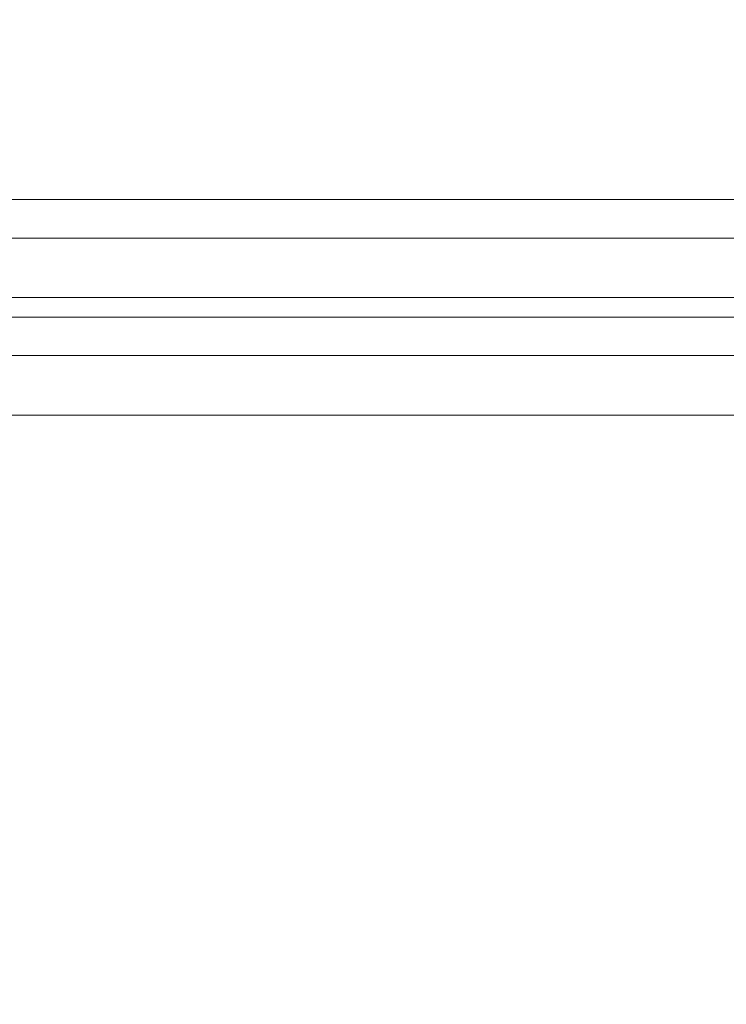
# Model space of a CAD drawing. Header units: inches. Extents: x 15 to 638, y -384 to 556.
# Tile 641 of 656: x 216 to 222, y 497 to 505. Entities that reach past the tile are written whole.
import ezdxf

# ---------------------------------------------------------------- set-up
doc = ezdxf.new("R2010")
doc.units = ezdxf.units.IN
doc.header["$MEASUREMENT"] = 0
doc.layers.add('A-FLOR', color=192, linetype='Continuous', lineweight=9)
doc.layers.add('S-STRS', color=90, linetype='Continuous', lineweight=9)

msp = doc.modelspace()

# ---------------------------------------------------------------- meshes
at = {"layer": 'A-FLOR'}
mesh = msp.add_polyface(dxfattribs=at)
corners = [(138.3356, 455.5, -2), (138.3356, 503.5, -2), (228.3356, 503.5, -2), (228.3356, 455.5, -2)]
mesh.append_faces([[corners[k] for k in face] for face in [(0, 1, 2, 3)]])
mesh = msp.add_polyface(dxfattribs=at)
corners = [(228.3356, 503.5), (138.3356, 503.5), (138.3356, 455.5), (228.3356, 455.5)]
mesh.append_faces([[corners[k] for k in face] for face in [(0, 1, 2, 3)]])
mesh = msp.add_polyface(dxfattribs=at)
corners = [(138.3356, 503.5, -2), (138.3356, 503.5), (228.3356, 503.5), (228.3356, 503.5, -2)]
mesh.append_faces([[corners[k] for k in face] for face in [(0, 1, 2, 3)]])
at = {"layer": 'S-STRS'}
mesh = msp.add_polyface(dxfattribs=at)
corners = [(228.3356, 512, -6), (138.3356, 512, -6), (138.3356, 502.5157, -6), (228.3356, 502.5157, -6)]
mesh.append_faces([[corners[k] for k in face] for face in [(0, 1, 2, 3)]])
mesh = msp.add_polyface(dxfattribs=at)
corners = [(138.3356, 502.1928, -7.9685), (138.3356, 511.6771, -7.9685), (228.3356, 511.6771, -7.9685), (228.3356, 502.1928, -7.9685)]
mesh.append_faces([[corners[k] for k in face] for face in [(0, 1, 2, 3)]])
mesh = msp.add_polyface(dxfattribs=at)
corners = [(138.3356, 503.1771, -1.9685), (228.3356, 503.1771, -1.9685), (228.3356, 502.1928, -7.9685), (138.3356, 502.1928, -7.9685)]
mesh.append_faces([[corners[k] for k in face] for face in [(0, 1, 2, 3)]])
mesh = msp.add_polyface(dxfattribs=at)
corners = [(138.3356, 502.6784, -1.9685), (228.3356, 502.6784, -1.9685), (228.3356, 503.1771, -1.9685), (138.3356, 503.1771, -1.9685)]
mesh.append_faces([[corners[k] for k in face] for face in [(0, 1, 2, 3)]])
mesh = msp.add_polyface(dxfattribs=at)
corners = [(138.3356, 501.6941, -7.9685), (228.3356, 501.6941, -7.9685), (228.3356, 502.6784, -1.9685), (138.3356, 502.6784, -1.9685)]
mesh.append_faces([[corners[k] for k in face] for face in [(0, 1, 2, 3)]])
mesh = msp.add_polyface(dxfattribs=at)
corners = [(138.3356, 502.1928, -7.9685), (228.3356, 502.1928, -7.9685), (228.3356, 502.5157, -6), (138.3356, 502.5157, -6)]
mesh.append_faces([[corners[k] for k in face] for face in [(0, 1, 2, 3)]])
mesh = msp.add_polyface(dxfattribs=at)
corners = [(138.3356, 502.1928, -7.9685), (228.3356, 502.1928, -7.9685), (228.3356, 501.6941, -7.9685), (138.3356, 501.6941, -7.9685)]
mesh.append_faces([[corners[k] for k in face] for face in [(0, 1, 2, 3)]])

doc.saveas('drawing.dxf')
